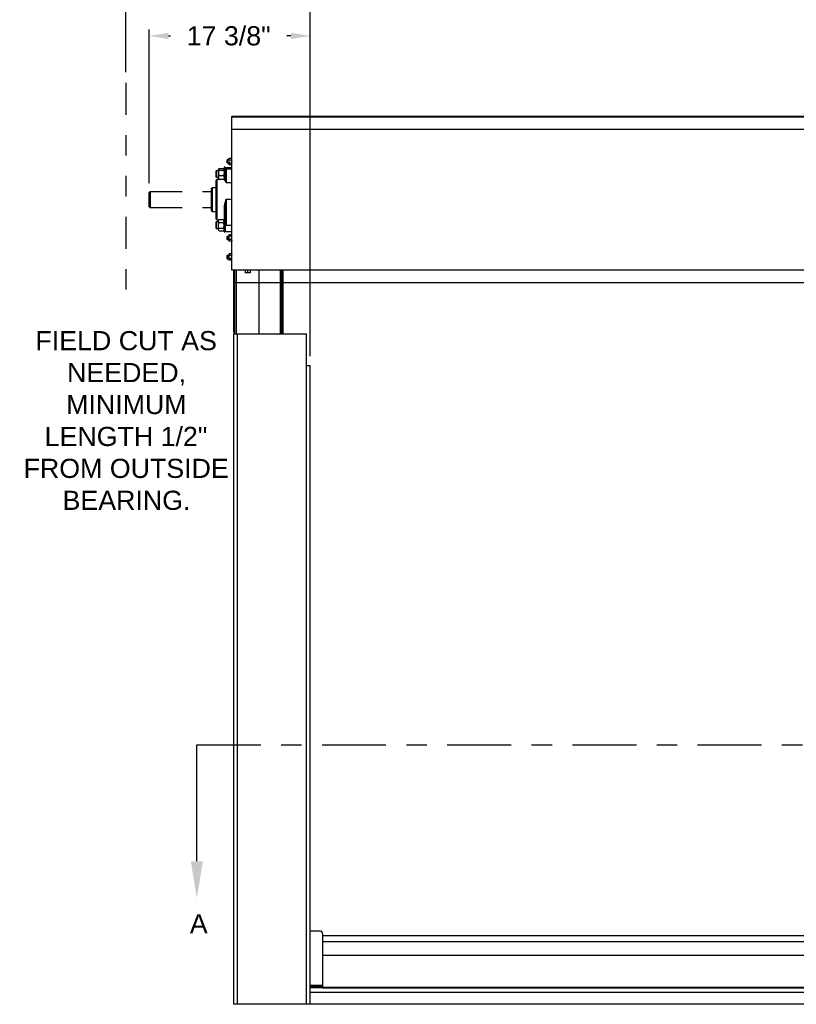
# Model space of a CAD drawing. Header units: inches. Extents: x 170 to 312, y 215 to 248.
# Tile 317 of 387: x 273.61 to 277.41, y 220.43 to 225.25. Entities that reach past the tile are written whole.
import ezdxf
from ezdxf import colors
from ezdxf.entities.mleader import LeaderData, LeaderLine
from ezdxf.math import Vec2, Vec3

# ---------------------------------------------------------------- set-up
doc = ezdxf.new("R2010")
doc.units = ezdxf.units.IN
doc.header["$LTSCALE"] = 0.25
doc.header["$MEASUREMENT"] = 0
doc.linetypes.add('CENTER', pattern=[2, 1.25, -0.25, 0.25, -0.25])
doc.linetypes.add('PHANTOM2', pattern=[1.25, 0.625, -0.125, 0.125, -0.125, 0.125, -0.125])
for name, color, linetype in [('ANNOTATIONS', 1, 'Continuous'), ('HIDDEN', 6, 'PHANTOM2'), ('SECTION CUTS', 6, 'CENTER'), ('STANDARD MOTOR RH', 7, 'Continuous')]:
    doc.layers.add(name, color=color, linetype=linetype)
doc.styles.add('ARIAL', font='arial.ttf', dxfattribs={"height": 0.09375})
doc.styles.get("Standard").update_dxf_attribs({"font": 'romans.shx'})
doc.dimstyles.new('STANDARD$0', dxfattribs={"dimtxt": 0.09375, "dimasz": 0.09375, "dimexe": 0.03125, "dimexo": 0.046875, "dimgap": 0.09, "dimtad": 0, "dimtih": 1, "dimtoh": 1, "dimdec": 4, "dimzin": 0, "dimdsep": 46, "dimtxsty": 'ARIAL', "dimcen": 0.09, "dimadec": 0, "dimazin": 0, "dimtfac": 1, "dimtdec": 4, "dimtofl": 0, "dimtmove": 0, "dimatfit": 1, "dimfxl": 1, "dimtolj": 1, "dimtzin": 0, "dimarcsym": 0})

# ---------------------------------------------------------------- blocks, each defined once
blk = doc.blocks.new('*D112')
at = {"layer": 'ANNOTATIONS', "color": 0, "lineweight": -2, "transparency": 16777216}
for p, q in [((274.244, 224.451), (274.244, 225.2025)), ((274.3378, 225.1712), (274.3472, 225.1712)), ((274.9366, 225.1712), (274.9174, 225.1712)), ((275.0303, 223.6042), (275.0303, 225.2025))]:
    blk.add_line(p, q, dxfattribs=at)
at = {"layer": 'ANNOTATIONS', "color": 0, "transparency": 16777216}
for points in [[(274.3378, 225.1869), (274.3378, 225.1556), (274.244, 225.1712)], [(274.9366, 225.1869), (274.9366, 225.1556), (275.0303, 225.1712)]]:
    blk.add_solid(points, dxfattribs=at)
at = {"layer": 'defpoints', "color": 0, "transparency": 16777216}
for p in [(274.244, 225.1712), (274.244, 224.4041), (275.0303, 223.5573)]:
    blk.add_point(p, dxfattribs=at)
at = {"layer": 'ANNOTATIONS', "color": 0, "transparency": 16777216, "insert": (274.6323, 225.1712), "char_height": 0.09375, "attachment_point": 5, "style": 'ARIAL'}
blk.add_mtext('\\A1;17 3/8"', dxfattribs=at)
blk = doc.blocks.new('*D113')
at = {"layer": 'ANNOTATIONS', "color": 0, "lineweight": -2, "transparency": 16777216}
for p, q in [((274.1293, 224.9939), (274.1293, 225.5542)), ((275.0303, 223.6042), (275.0303, 225.5542)), ((274.223, 225.5229), (274.4375, 225.5229)), ((274.9366, 225.5229), (274.7997, 225.5229))]:
    blk.add_line(p, q, dxfattribs=at)
at = {"layer": 'ANNOTATIONS', "color": 0, "transparency": 16777216}
for points in [[(274.223, 225.5385), (274.223, 225.5073), (274.1293, 225.5229)], [(274.9366, 225.5385), (274.9366, 225.5073), (275.0303, 225.5229)]]:
    blk.add_solid(points, dxfattribs=at)
at = {"layer": 'defpoints', "color": 0, "transparency": 16777216}
for p in [(274.1293, 225.5229), (274.1293, 224.9471), (275.0303, 223.5573)]:
    blk.add_point(p, dxfattribs=at)
at = {"layer": 'ANNOTATIONS', "color": 0, "transparency": 16777216, "insert": (274.6186, 225.5229), "char_height": 0.09375, "attachment_point": 5, "style": 'ARIAL'}
blk.add_mtext('\\A1;20"', dxfattribs=at)

msp = doc.modelspace()

# ---------------------------------------------------------------- linework, layer by layer
at = {"layer": 'HIDDEN'}
for p, q in [((274.12927, 224.94178), (274.12927, 223.91109)), ((274.24792, 224.40889), (274.547, 224.40889)), ((274.24792, 224.33077), (274.54623, 224.33077))]:
    msp.add_line(p, q, dxfattribs=at)
at = {"layer": 'SECTION CUTS'}
msp.add_line((274.47665, 221.70078), (280.56121, 221.70078), dxfattribs=at)
at = {"layer": 'STANDARD MOTOR RH'}
for p, q in [((280.41275, 224.77608), (274.64713, 224.77608)), ((274.64713, 224.0246), (274.64713, 224.77608)), ((274.64713, 224.77448), (280.41275, 224.77448)), ((274.64713, 224.71505), (280.41275, 224.71505)), ((280.41275, 224.71358), (274.64713, 224.71358)), ((274.6257, 224.56514), (274.62384, 224.56328)), ((274.62384, 224.56328), (274.62384, 224.55138)), ((274.62384, 224.55138), (274.6257, 224.54952)), ((274.633, 224.56514), (274.6257, 224.56514)), ((274.6257, 224.56514), (274.6257, 224.54952)), ((274.6257, 224.54952), (274.633, 224.54952)), ((274.63456, 224.57312), (274.633, 224.571)), ((274.633, 224.571), (274.633, 224.54366)), ((274.633, 224.54366), (274.63456, 224.54154)), ((274.63456, 224.57312), (274.64556, 224.57312)), ((274.63456, 224.56522), (274.64556, 224.56522)), ((274.63456, 224.54944), (274.64556, 224.54944)), ((274.64713, 224.571), (274.64556, 224.57312)), ((274.64556, 224.54154), (274.64713, 224.54366)), ((274.57086, 224.51045), (274.569, 224.50859)), ((274.569, 224.50859), (274.569, 224.48106)), ((274.58194, 224.51045), (274.57086, 224.51045)), ((274.57086, 224.51045), (274.57086, 224.4792)), ((274.58292, 224.51941), (274.58194, 224.51827)), ((274.58194, 224.47139), (274.58194, 224.51718)), ((274.60681, 224.52125), (274.58506, 224.52125)), ((274.60681, 224.51311), (274.58506, 224.51311)), ((274.60994, 224.51827), (274.60896, 224.51941)), ((274.61588, 224.52802), (274.60994, 224.52802)), ((274.60994, 224.52802), (274.60994, 224.46858)), ((274.61588, 224.47063), (274.61588, 224.52802)), ((274.64713, 224.52608), (274.61963, 224.52608)), ((274.61963, 224.52608), (274.61963, 224.45312)), ((274.61963, 224.52119), (274.64713, 224.52119)), ((274.63456, 224.54154), (274.64556, 224.54154)), ((274.569, 224.48106), (274.57086, 224.4792)), ((274.57086, 224.4792), (274.58194, 224.4792)), ((274.57088, 224.27483), (274.57088, 224.46483)), ((274.61213, 224.46858), (274.57463, 224.46858)), ((274.57463, 224.46858), (274.57463, 224.27108)), ((274.58194, 224.47139), (274.58292, 224.47025)), ((274.60681, 224.48669), (274.58506, 224.48669)), ((274.60896, 224.47025), (274.60994, 224.47139)), ((274.61213, 224.46694), (274.61213, 224.46858)), ((274.61963, 224.45312), (274.64713, 224.45312)), ((274.24402, 224.40411), (274.24792, 224.40889)), ((274.24402, 224.33467), (274.24402, 224.40411)), ((274.24792, 224.40889), (274.24792, 224.33077)), ((274.54775, 224.31596), (274.54775, 224.4237)), ((274.57088, 224.42745), (274.5515, 224.42745)), ((274.5515, 224.42745), (274.5515, 224.31221)), ((274.61963, 224.37227), (274.61963, 224.2456)), ((274.61963, 224.37227), (274.64713, 224.37227)), ((274.24402, 224.33467), (274.24792, 224.33077)), ((274.5515, 224.31221), (274.57088, 224.31221)), ((274.61213, 224.27802), (274.61213, 224.33502)), ((274.61588, 224.3337), (274.61588, 224.21164)), ((274.57086, 224.26045), (274.569, 224.25859)), ((274.569, 224.25859), (274.569, 224.23106)), ((274.58194, 224.26045), (274.57086, 224.26045)), ((274.57086, 224.26045), (274.57086, 224.2292)), ((274.57463, 224.27108), (274.58436, 224.27108)), ((274.58194, 224.22139), (274.58194, 224.26827)), ((274.58506, 224.27187), (274.60681, 224.27187)), ((274.58506, 224.25743), (274.60681, 224.25743)), ((274.60681, 224.27187), (274.60723, 224.27131)), ((274.60751, 224.27108), (274.60994, 224.27108)), ((274.61588, 224.27802), (274.60994, 224.27802)), ((274.60994, 224.27802), (274.60994, 224.21164)), ((274.569, 224.23106), (274.57086, 224.2292)), ((274.57086, 224.2292), (274.58194, 224.2292)), ((274.58456, 224.21835), (274.5846, 224.2183)), ((274.58506, 224.23039), (274.60681, 224.23039)), ((274.58506, 224.21779), (274.60681, 224.21779)), ((274.60728, 224.2183), (274.60731, 224.21835)), ((274.60994, 224.21164), (274.61588, 224.21164)), ((274.61963, 224.2456), (274.64713, 224.2456)), ((274.61963, 224.21358), (274.64713, 224.21358)), ((274.6257, 224.19014), (274.62384, 224.18828)), ((274.62384, 224.18828), (274.62384, 224.17638)), ((274.62384, 224.17638), (274.6257, 224.17452)), ((274.633, 224.19014), (274.6257, 224.19014)), ((274.6257, 224.19014), (274.6257, 224.17452)), ((274.6257, 224.17452), (274.633, 224.17452)), ((274.63456, 224.19812), (274.633, 224.196)), ((274.633, 224.196), (274.633, 224.16866)), ((274.633, 224.16866), (274.63456, 224.16654)), ((274.64556, 224.19812), (274.63456, 224.19812)), ((274.64556, 224.19022), (274.63456, 224.19022)), ((274.64556, 224.17444), (274.63456, 224.17444)), ((274.64556, 224.16654), (274.63456, 224.16654)), ((274.64713, 224.196), (274.64556, 224.19812)), ((274.64556, 224.16654), (274.64713, 224.16866)), ((274.6257, 224.09639), (274.62384, 224.09453)), ((274.62384, 224.09453), (274.62384, 224.08263)), ((274.62384, 224.08263), (274.6257, 224.08077)), ((274.633, 224.09639), (274.6257, 224.09639)), ((274.6257, 224.09639), (274.6257, 224.08077)), ((274.6257, 224.08077), (274.633, 224.08077)), ((274.63456, 224.10437), (274.633, 224.10225)), ((274.633, 224.10225), (274.633, 224.07491)), ((274.633, 224.07491), (274.63456, 224.07279)), ((274.64556, 224.10437), (274.63456, 224.10437)), ((274.64556, 224.09647), (274.63456, 224.09647)), ((274.64556, 224.08069), (274.63456, 224.08069)), ((274.64556, 224.07279), (274.63456, 224.07279)), ((274.64713, 224.10225), (274.64556, 224.10437)), ((274.64556, 224.07279), (274.64713, 224.07491)), ((274.64713, 224.02608), (280.41275, 224.02608)), ((274.65525, 224.0246), (274.65525, 223.72139)), ((274.66275, 223.71358), (274.66275, 224.0246)), ((274.67019, 223.71358), (274.67019, 224.0246)), ((274.71023, 224.0246), (274.71023, 224.0242)), ((274.74023, 224.0242), (274.71023, 224.0242)), ((274.71377, 224.0242), (274.71377, 224.01233)), ((274.7367, 224.01233), (274.71377, 224.01233)), ((274.72523, 224.0242), (274.72523, 224.01233)), ((274.7367, 224.0242), (274.7367, 224.01233)), ((274.74023, 224.0242), (274.74023, 224.0246)), ((274.78031, 224.0246), (274.78031, 223.71358)), ((274.88592, 224.0246), (274.88592, 223.71358)), ((274.88599, 223.71358), (274.88599, 224.0246)), ((274.88716, 224.0246), (274.88716, 223.71358)), ((274.88724, 223.71358), (274.88724, 224.0246)), ((274.88839, 224.0246), (274.88839, 223.71358)), ((274.88847, 223.71358), (274.88847, 224.0246)), ((274.88962, 224.0246), (274.88962, 223.71358)), ((274.88969, 223.71358), (274.88969, 224.0246)), ((274.89084, 224.0246), (274.89084, 223.71358)), ((274.89091, 223.71358), (274.89091, 224.0246)), ((274.89129, 223.71358), (274.89129, 224.0246)), ((274.89174, 224.0246), (274.89174, 223.71358)), ((274.89287, 224.0246), (274.89287, 223.71358)), ((274.89294, 223.71358), (274.89294, 224.0246)), ((274.89409, 224.0246), (274.89409, 223.71358)), ((274.89416, 223.71358), (274.89416, 224.0246)), ((274.89531, 224.0246), (274.89531, 223.71358)), ((274.89539, 223.71358), (274.89539, 224.0246)), ((274.89654, 224.0246), (274.89654, 223.71358)), ((274.89662, 223.71358), (274.89662, 224.0246)), ((274.89779, 224.0246), (274.89779, 223.71358)), ((274.89786, 223.71358), (274.89786, 224.0246)), ((280.39788, 223.9621), (274.65525, 223.9621)), ((274.65525, 223.72139), (274.66275, 223.72139)), ((274.65531, 223.71358), (275.01244, 223.71358)), ((274.65531, 223.71358), (274.65531, 220.43108)), ((274.67319, 223.71358), (274.67319, 220.43108)), ((275.01244, 220.43108), (275.01244, 223.71358)), ((275.01244, 223.55733), (275.03031, 223.55733)), ((275.03031, 220.43108), (275.03031, 223.55733)), ((275.07719, 220.78986), (275.03031, 220.78986)), ((275.09281, 220.51142), (275.09281, 220.77423)), ((279.96781, 220.76624), (275.09281, 220.76624)), ((279.96781, 220.73642), (275.09281, 220.73642)), ((275.09281, 220.6715), (279.96781, 220.6715)), ((275.09281, 220.5233), (275.03031, 220.5233)), ((275.09281, 220.5158), (275.03031, 220.5158)), ((275.09281, 220.5123), (275.03031, 220.5123)), ((275.09281, 220.51455), (279.96781, 220.51455)), ((275.09281, 220.51142), (279.96781, 220.51142)), ((275.03031, 220.49128), (280.03031, 220.49128)), ((280.40531, 220.43108), (274.65531, 220.43108))]:
    msp.add_line(p, q, dxfattribs=at)
at = {"layer": 'STANDARD MOTOR RH', "flags": 128}
msp.add_lwpolyline([(274.61588, 224.3337), (274.6158, 224.33396), (274.61559, 224.3342), (274.61524, 224.33443), (274.61478, 224.33463), (274.61421, 224.3348), (274.61356, 224.33492), (274.61286, 224.33499), (274.61213, 224.33502)], dxfattribs=at)
at = {"layer": 'STANDARD MOTOR RH'}
for centre, radius, start, end in [((274.61963, 224.52233), 0.00375, 90, 180), ((274.61936, 224.5177), 0.00349, 85.55901, 174.73256), ((274.57463, 224.46483), 0.00375, 90, 180), ((274.61213, 224.47233), 0.00375, 270, 0), ((274.61216, 224.47066), 0.00372, 269.52577, 359.51779), ((274.5515, 224.4237), 0.00375, 90, 180), ((274.5515, 224.31596), 0.00375, 180, 270), ((274.57463, 224.27483), 0.00375, 180, 270), ((274.61869, 224.20754), 0.03807, 88.58994, 94.23705), ((274.61963, 224.21733), 0.00375, 180, 270), ((275.07719, 220.77423), 0.01562, 0, 90)]:
    msp.add_arc(centre, radius, start, end, dxfattribs=at)
for points, knots in [([(274.633, 224.56917), (274.63325, 224.57034), (274.63353, 224.57169), (274.63445, 224.57295), (274.63456, 224.57312)], [0, 0, 0, 0, 0.8722285, 1, 1, 1, 1]), ([(274.63456, 224.56522), (274.63382, 224.56643), (274.63302, 224.56773), (274.633, 224.56908), (274.633, 224.56917)], [0, 0, 0, 0, 0.9320645, 1, 1, 1, 1]), ([(274.63456, 224.56522), (274.63433, 224.56456), (274.63342, 224.56202), (274.63318, 224.55932), (274.633, 224.55733)], [0, 0, 0, 0, 0.26209151, 1, 1, 1, 1]), ([(274.633, 224.55733), (274.63301, 224.55682), (274.63308, 224.55412), (274.6339, 224.55153), (274.63456, 224.54944)], [0, 0, 0, 0, 0.1896638, 1, 1, 1, 1]), ([(274.633, 224.54549), (274.63325, 224.54666), (274.63353, 224.54801), (274.63445, 224.54927), (274.63456, 224.54944)], [0, 0, 0, 0, 0.8722285, 1, 1, 1, 1]), ([(274.63456, 224.54154), (274.63382, 224.54275), (274.63302, 224.54405), (274.633, 224.5454), (274.633, 224.54549)], [0, 0, 0, 0, 0.93206447, 1, 1, 1, 1]), ([(274.64713, 224.56917), (274.64688, 224.57034), (274.6466, 224.57169), (274.64568, 224.57295), (274.64556, 224.57312)], [0, 0, 0, 0, 0.8722285, 1, 1, 1, 1]), ([(274.64556, 224.56522), (274.64631, 224.56643), (274.6471, 224.56773), (274.64712, 224.56908), (274.64713, 224.56917)], [0, 0, 0, 0, 0.9320645, 1, 1, 1, 1]), ([(274.64556, 224.56522), (274.6458, 224.56456), (274.64671, 224.56202), (274.64695, 224.55932), (274.64713, 224.55733)], [0, 0, 0, 0, 0.26209151, 1, 1, 1, 1]), ([(274.64713, 224.55733), (274.64711, 224.55682), (274.64705, 224.55412), (274.64623, 224.55153), (274.64556, 224.54944)], [0, 0, 0, 0, 0.1896638, 1, 1, 1, 1]), ([(274.64713, 224.54549), (274.64688, 224.54666), (274.6466, 224.54801), (274.64568, 224.54927), (274.64556, 224.54944)], [0, 0, 0, 0, 0.8722285, 1, 1, 1, 1]), ([(274.64556, 224.54154), (274.64631, 224.54275), (274.6471, 224.54405), (274.64712, 224.5454), (274.64713, 224.54549)], [0, 0, 0, 0, 0.93206447, 1, 1, 1, 1]), ([(274.58506, 224.52125), (274.5846, 224.52091), (274.5835, 224.52009), (274.58223, 224.51873), (274.58204, 224.5177), (274.58194, 224.51718)], [0, 0, 0, 0, 0.2654599, 0.6280765, 1, 1, 1, 1]), ([(274.58194, 224.51718), (274.58194, 224.51709), (274.58196, 224.51648), (274.58248, 224.51534), (274.58373, 224.51408), (274.58473, 224.51335), (274.58506, 224.51311)], [0, 0, 0, 0, 0.0665323, 0.4352826, 0.8145508, 1, 1, 1, 1]), ([(274.58506, 224.51311), (274.58424, 224.51106), (274.58257, 224.50687), (274.58194, 224.5023), (274.58194, 224.49996), (274.58194, 224.4999)], [0, 0, 0, 0, 0.4843404, 0.9863256, 1, 1, 1, 1]), ([(274.58194, 224.4999), (274.58199, 224.49867), (274.58206, 224.49682), (274.5825, 224.4944), (274.58308, 224.49193), (274.58382, 224.48973), (274.58459, 224.48777), (274.58491, 224.48705), (274.58506, 224.48669)], [0, 0, 0, 0, 0.2698848, 0.4064301, 0.5397692, 0.8273881, 0.9136675, 1, 1, 1, 1]), ([(274.60681, 224.52125), (274.60728, 224.52091), (274.60838, 224.52009), (274.60964, 224.51873), (274.60984, 224.5177), (274.60994, 224.51718)], [0, 0, 0, 0, 0.2654599, 0.6280765, 1, 1, 1, 1]), ([(274.60994, 224.51718), (274.60993, 224.51709), (274.60991, 224.51648), (274.6094, 224.51534), (274.60815, 224.51408), (274.60714, 224.51335), (274.60681, 224.51311)], [0, 0, 0, 0, 0.06653229, 0.43528257, 0.81455084, 1, 1, 1, 1]), ([(274.60681, 224.51311), (274.60763, 224.51106), (274.60931, 224.50687), (274.60993, 224.5023), (274.60994, 224.49996), (274.60994, 224.4999)], [0, 0, 0, 0, 0.4843404, 0.9863256, 1, 1, 1, 1]), ([(274.60994, 224.4999), (274.60982, 224.49805), (274.60958, 224.49429), (274.60818, 224.48991), (274.60712, 224.48741), (274.60681, 224.48669)], [0, 0, 0, 0, 0.4062922, 0.8272698, 1, 1, 1, 1]), ([(274.58506, 224.48669), (274.58424, 224.48527), (274.58257, 224.48237), (274.58194, 224.47921), (274.58194, 224.47759), (274.58194, 224.47755)], [0, 0, 0, 0, 0.4843404, 0.9863256, 1, 1, 1, 1]), ([(274.58194, 224.47755), (274.58206, 224.47627), (274.5823, 224.47366), (274.5837, 224.47063), (274.58476, 224.46891), (274.58506, 224.46841)], [0, 0, 0, 0, 0.40629217, 0.82726977, 1, 1, 1, 1]), ([(274.58297, 224.47028), (274.58331, 224.4699), (274.58387, 224.46926), (274.58473, 224.46865), (274.58506, 224.46841)], [0, 0, 0, 0, 0.6067367, 1, 1, 1, 1]), ([(274.60681, 224.48669), (274.60763, 224.48527), (274.60931, 224.48237), (274.60993, 224.47921), (274.60994, 224.47759), (274.60994, 224.47755)], [0, 0, 0, 0, 0.4843404, 0.9863256, 1, 1, 1, 1]), ([(274.60994, 224.47755), (274.60982, 224.47627), (274.60958, 224.47366), (274.60818, 224.47063), (274.60712, 224.46891), (274.60681, 224.46841)], [0, 0, 0, 0, 0.4062922, 0.8272698, 1, 1, 1, 1]), ([(274.60891, 224.47028), (274.60857, 224.4699), (274.60801, 224.46926), (274.60715, 224.46865), (274.60681, 224.46841)], [0, 0, 0, 0, 0.6067367, 1, 1, 1, 1]), ([(274.61963, 224.45312), (274.61962, 224.45314), (274.61855, 224.45518), (274.61639, 224.45892), (274.61398, 224.46279), (274.61245, 224.46542), (274.61223, 224.46643), (274.61213, 224.46694)], [0, 0, 0, 0, 0.0025387, 0.3060386, 0.6137565, 0.8056097, 1, 1, 1, 1]), ([(274.61588, 224.47063), (274.61593, 224.4697), (274.61611, 224.46684), (274.61753, 224.46118), (274.61891, 224.45594), (274.61962, 224.45314), (274.61963, 224.45312)], [0, 0, 0, 0, 0.1928027, 0.5934874, 0.997416, 1, 1, 1, 1]), ([(274.61213, 224.33502), (274.61223, 224.33736), (274.61244, 224.34208), (274.61396, 224.35065), (274.61637, 224.3607), (274.61853, 224.36837), (274.61962, 224.37223), (274.61963, 224.37227)], [0, 0, 0, 0, 0.1915669, 0.3862441, 0.689533, 0.9974613, 1, 1, 1, 1]), ([(274.61963, 224.37227), (274.61962, 224.37223), (274.61892, 224.36705), (274.61754, 224.35666), (274.61611, 224.34381), (274.61593, 224.33617), (274.61588, 224.3337)], [0, 0, 0, 0, 0.002584, 0.4035277, 0.8071971, 1, 1, 1, 1]), ([(274.58194, 224.26465), (274.58206, 224.26566), (274.5823, 224.26772), (274.5837, 224.27011), (274.58476, 224.27148), (274.58506, 224.27187)], [0, 0, 0, 0, 0.4062922, 0.8272698, 1, 1, 1, 1]), ([(274.58506, 224.25743), (274.58424, 224.25855), (274.58257, 224.26084), (274.58194, 224.26334), (274.58194, 224.26462), (274.58194, 224.26465)], [0, 0, 0, 0, 0.4843404, 0.9863256, 1, 1, 1, 1]), ([(274.58194, 224.24391), (274.58194, 224.24422), (274.58196, 224.24625), (274.58248, 224.25003), (274.58373, 224.2542), (274.58473, 224.25663), (274.58506, 224.25743)], [0, 0, 0, 0, 0.06653229, 0.43528257, 0.81455084, 1, 1, 1, 1]), ([(274.60994, 224.26465), (274.60989, 224.26532), (274.60982, 224.26633), (274.60938, 224.26766), (274.60879, 224.26901), (274.60806, 224.27021), (274.60728, 224.27128), (274.60697, 224.27167), (274.60681, 224.27187)], [0, 0, 0, 0, 0.26988481, 0.40643008, 0.53976917, 0.82738812, 0.91366753, 1, 1, 1, 1]), ([(274.60681, 224.25743), (274.60763, 224.25855), (274.60931, 224.26084), (274.60993, 224.26334), (274.60994, 224.26462), (274.60994, 224.26465)], [0, 0, 0, 0, 0.4843404, 0.9863256, 1, 1, 1, 1]), ([(274.60994, 224.24391), (274.60993, 224.24422), (274.60991, 224.24625), (274.6094, 224.25003), (274.60815, 224.2542), (274.60714, 224.25663), (274.60681, 224.25743)], [0, 0, 0, 0, 0.0665323, 0.4352826, 0.8145508, 1, 1, 1, 1]), ([(274.58506, 224.23039), (274.5846, 224.23153), (274.5835, 224.23424), (274.58223, 224.23875), (274.58204, 224.24218), (274.58194, 224.24391)], [0, 0, 0, 0, 0.2654599, 0.6280765, 1, 1, 1, 1]), ([(274.58194, 224.22409), (274.58206, 224.22497), (274.5823, 224.22677), (274.5837, 224.22885), (274.58476, 224.23004), (274.58506, 224.23039)], [0, 0, 0, 0, 0.4062922, 0.8272698, 1, 1, 1, 1]), ([(274.58465, 224.21834), (274.58399, 224.21914), (274.58249, 224.22096), (274.58194, 224.22294), (274.58194, 224.22406), (274.58194, 224.22409)], [0, 0, 0, 0, 0.4328987, 0.9849615, 1, 1, 1, 1]), ([(274.60681, 224.23039), (274.60728, 224.23153), (274.60838, 224.23424), (274.60964, 224.23875), (274.60984, 224.24218), (274.60994, 224.24391)], [0, 0, 0, 0, 0.2654599, 0.6280765, 1, 1, 1, 1]), ([(274.60994, 224.22409), (274.60982, 224.22497), (274.60958, 224.22677), (274.60818, 224.22885), (274.60712, 224.23004), (274.60681, 224.23039)], [0, 0, 0, 0, 0.4062922, 0.8272698, 1, 1, 1, 1]), ([(274.60681, 224.21779), (274.60763, 224.21877), (274.60931, 224.22076), (274.60993, 224.22294), (274.60994, 224.22406), (274.60994, 224.22409)], [0, 0, 0, 0, 0.4843404, 0.9863256, 1, 1, 1, 1]), ([(274.63456, 224.19812), (274.63382, 224.1969), (274.63302, 224.1956), (274.633, 224.19426), (274.633, 224.19417)], [0, 0, 0, 0, 0.9320645, 1, 1, 1, 1]), ([(274.633, 224.19417), (274.63325, 224.19299), (274.63353, 224.19165), (274.63445, 224.19038), (274.63456, 224.19022)], [0, 0, 0, 0, 0.8722285, 1, 1, 1, 1]), ([(274.633, 224.18233), (274.63301, 224.18284), (274.63308, 224.18553), (274.6339, 224.18812), (274.63456, 224.19022)], [0, 0, 0, 0, 0.1896638, 1, 1, 1, 1]), ([(274.63456, 224.17444), (274.63433, 224.1751), (274.63342, 224.17764), (274.63318, 224.18034), (274.633, 224.18233)], [0, 0, 0, 0, 0.2620915, 1, 1, 1, 1]), ([(274.63456, 224.17444), (274.63382, 224.17322), (274.63302, 224.17192), (274.633, 224.17058), (274.633, 224.17049)], [0, 0, 0, 0, 0.9320645, 1, 1, 1, 1]), ([(274.633, 224.17049), (274.63325, 224.16931), (274.63353, 224.16797), (274.63445, 224.1667), (274.63456, 224.16654)], [0, 0, 0, 0, 0.87222847, 1, 1, 1, 1]), ([(274.64556, 224.19812), (274.64631, 224.1969), (274.6471, 224.1956), (274.64712, 224.19426), (274.64713, 224.19417)], [0, 0, 0, 0, 0.93206447, 1, 1, 1, 1]), ([(274.64713, 224.19417), (274.64688, 224.19299), (274.6466, 224.19165), (274.64568, 224.19038), (274.64556, 224.19022)], [0, 0, 0, 0, 0.8722285, 1, 1, 1, 1]), ([(274.64713, 224.18233), (274.64711, 224.18284), (274.64705, 224.18553), (274.64623, 224.18812), (274.64556, 224.19022)], [0, 0, 0, 0, 0.1896638, 1, 1, 1, 1]), ([(274.64556, 224.17444), (274.6458, 224.1751), (274.64671, 224.17764), (274.64695, 224.18034), (274.64713, 224.18233)], [0, 0, 0, 0, 0.26209151, 1, 1, 1, 1]), ([(274.64556, 224.17444), (274.64631, 224.17322), (274.6471, 224.17192), (274.64712, 224.17058), (274.64713, 224.17049)], [0, 0, 0, 0, 0.9320645, 1, 1, 1, 1]), ([(274.64713, 224.17049), (274.64688, 224.16931), (274.6466, 224.16797), (274.64568, 224.1667), (274.64556, 224.16654)], [0, 0, 0, 0, 0.87222847, 1, 1, 1, 1]), ([(274.63456, 224.10437), (274.63382, 224.10315), (274.63302, 224.10185), (274.633, 224.10051), (274.633, 224.10042)], [0, 0, 0, 0, 0.9320645, 1, 1, 1, 1]), ([(274.633, 224.10042), (274.63325, 224.09924), (274.63353, 224.0979), (274.63445, 224.09663), (274.63456, 224.09647)], [0, 0, 0, 0, 0.8722285, 1, 1, 1, 1]), ([(274.633, 224.08858), (274.63301, 224.08909), (274.63308, 224.09178), (274.6339, 224.09437), (274.63456, 224.09647)], [0, 0, 0, 0, 0.1896638, 1, 1, 1, 1]), ([(274.63456, 224.08069), (274.63433, 224.08135), (274.63342, 224.08389), (274.63318, 224.08659), (274.633, 224.08858)], [0, 0, 0, 0, 0.2620915, 1, 1, 1, 1]), ([(274.63456, 224.08069), (274.63382, 224.07947), (274.63302, 224.07817), (274.633, 224.07683), (274.633, 224.07674)], [0, 0, 0, 0, 0.9320645, 1, 1, 1, 1]), ([(274.633, 224.07674), (274.63325, 224.07556), (274.63353, 224.07422), (274.63445, 224.07295), (274.63456, 224.07279)], [0, 0, 0, 0, 0.87222847, 1, 1, 1, 1]), ([(274.64556, 224.10437), (274.64631, 224.10315), (274.6471, 224.10185), (274.64712, 224.10051), (274.64713, 224.10042)], [0, 0, 0, 0, 0.93206447, 1, 1, 1, 1]), ([(274.64713, 224.10042), (274.64688, 224.09924), (274.6466, 224.0979), (274.64568, 224.09663), (274.64556, 224.09647)], [0, 0, 0, 0, 0.8722285, 1, 1, 1, 1]), ([(274.64713, 224.08858), (274.64711, 224.08909), (274.64705, 224.09178), (274.64623, 224.09437), (274.64556, 224.09647)], [0, 0, 0, 0, 0.1896638, 1, 1, 1, 1]), ([(274.64556, 224.08069), (274.6458, 224.08135), (274.64671, 224.08389), (274.64695, 224.08659), (274.64713, 224.08858)], [0, 0, 0, 0, 0.26209151, 1, 1, 1, 1]), ([(274.64556, 224.08069), (274.64631, 224.07947), (274.6471, 224.07817), (274.64712, 224.07683), (274.64713, 224.07674)], [0, 0, 0, 0, 0.9320645, 1, 1, 1, 1]), ([(274.64713, 224.07674), (274.64688, 224.07556), (274.6466, 224.07422), (274.64568, 224.07295), (274.64556, 224.07279)], [0, 0, 0, 0, 0.87222847, 1, 1, 1, 1])]:
    msp.add_open_spline(points, degree=3, knots=knots, dxfattribs=at)

# ---------------------------------------------------------------- texts
at = {"layer": 'ANNOTATIONS', "insert": (273.59381, 223.72642), "char_height": 0.09375, "width": 1.0565623, "attachment_point": 1, "style": 'ARIAL'}
msp.add_mtext('\\pi0.09317;FIELD CUT AS \\P\\pi0.24799;NEEDED, \\P\\pi0.24348;MINIMUM \\P\\pi0.13806;LENGTH 1/2" \\P\\pi0.03513;FROM OUTSIDE \\P\\pi0.22583;BEARING.', dxfattribs=at)
at = {"layer": 'SECTION CUTS', "style": 'ARIAL'}
msp.add_text('A', height=0.09375, dxfattribs=at).set_placement((274.44217, 220.77835))

# ---------------------------------------------------------------- dimensions: what is measured, and where the dimension line sits
at = {"layer": 'ANNOTATIONS'}
for base, p2, text, picture, middle in [((274.12927, 225.52292), (274.12927, 224.94706), '20"', '*D113', (274.61864, 225.52292)), ((274.24402, 225.17124), (274.24402, 224.40411), '17 3/8"', '*D112', (274.63233, 225.17124))]:
    dim = msp.add_linear_dim(base=base, p1=(275.03031, 223.55733), p2=p2, text=text, dimstyle='STANDARD$0', dxfattribs=at)
    dim.commit()
    dim.dimension.update_dxf_attribs({"geometry": picture, "text_midpoint": middle, "dimtype": 160})

# ---------------------------------------------------------------- leaders
at = {"layer": 'SECTION CUTS'}
ml = msp.add_multileader_mtext('Standard', dxfattribs=at)
ml.set_content('', color=256)
ml.set_leader_properties()
ml.build(insert=Vec2(0, 0))
ml.multileader.update_dxf_attribs({"dogleg_length": 0, "arrow_head_size": 0.18})
ctx = ml.context
ctx.base_point, ctx.char_height, ctx.arrow_head_size, ctx.landing_gap_size, ctx.plane_origin = Vec3(274.47665, 221.70078), 0.18, 0.18, 0, Vec3(274.47665, 220.95126)
notes = []
notes.append((ctx, [(0, (1, 1, 0), (274.47665, 221.70078), (1, 0), 0, [(0, [(274.47665, 220.95126)], 0, [])])]))
ctx.mtext.insert, ctx.mtext.flow_direction = Vec3(274.47665, 221.79078), 5
for ctx, leaders in notes:
    for number, flags, end, landing, length, lines in leaders:
        leader = LeaderData()
        leader.index, (leader.has_last_leader_line, leader.has_dogleg_vector, leader.attachment_direction) = number, flags
        leader.last_leader_point, leader.dogleg_vector, leader.dogleg_length = Vec3(end), Vec3(landing), length
        for number, points, colour, breaks in lines:
            line = LeaderLine()
            line.index, line.vertices, line.color, line.breaks = number, Vec3.list(points), colors.encode_raw_color(colour), breaks
            leader.lines.append(line)
        ctx.leaders.append(leader)

doc.saveas('drawing.dxf')
